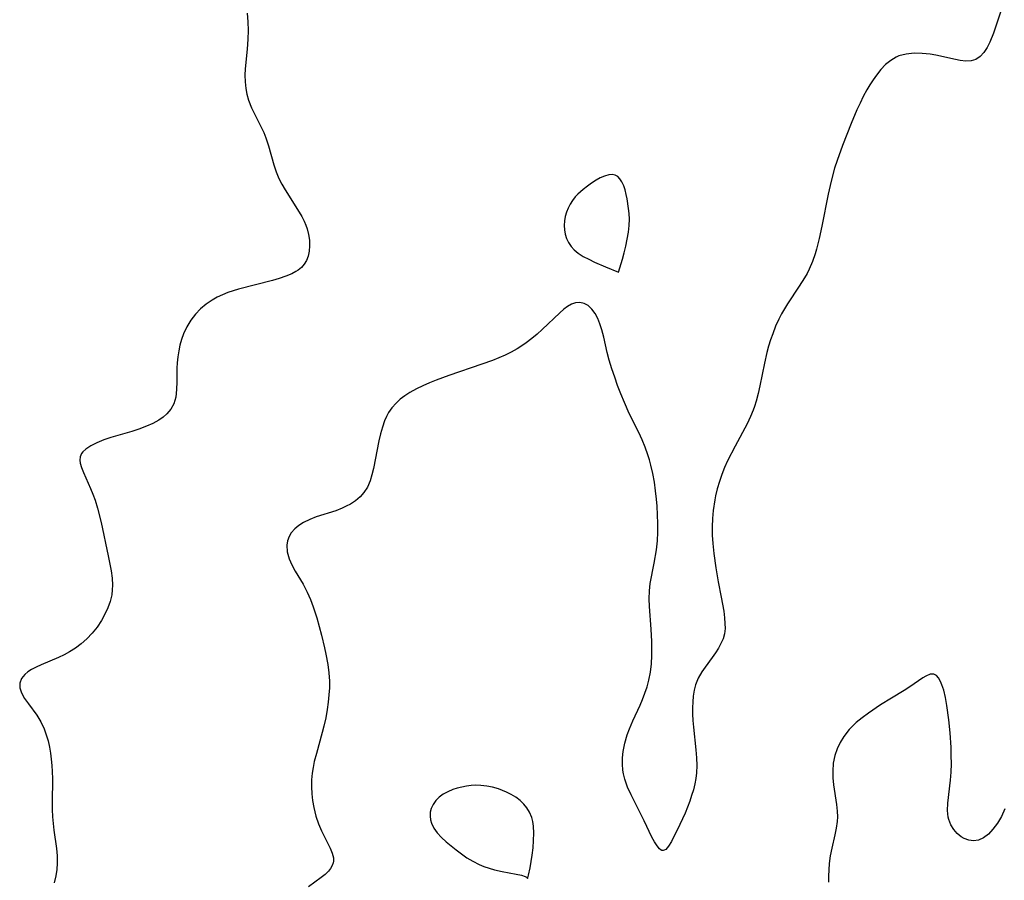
# Model space of a CAD drawing. Header units: metres. Extents: x 1073367 to 1082519, y 1569854 to 1574957.
# Tile 888 of 1056: x 1080047 to 1080263, y 1572950 to 1573139. Entities that reach past the tile are written whole.
import ezdxf

# ---------------------------------------------------------------- set-up
doc = ezdxf.new("R2010")
doc.units = ezdxf.units.M
doc.layers.add('CGG_CurvaNivelLidar_v1', color=253, linetype='Continuous', lineweight=30)

msp = doc.modelspace()

# ---------------------------------------------------------------- linework, layer by layer
at = {"layer": 'CGG_CurvaNivelLidar_v1'}
for p, q in [((1080263.2937, 1573143.0375, 73.5), (1080261.8011, 1573138.3971, 73.5)), ((1080096.8671, 1573140.3462, 73), (1080097.0109, 1573138.4527, 73)), ((1080097.0109, 1573138.4527, 73), (1080097.0593, 1573136.5512, 73)), ((1080261.8011, 1573138.3971, 73.5), (1080260.9649, 1573135.9614, 73.5)), ((1080097.0593, 1573136.5512, 73), (1080097.0247, 1573134.6511, 73)), ((1080260.9649, 1573135.9614, 73.5), (1080260.1715, 1573133.9856, 73.5)), ((1080097.0247, 1573134.6511, 73), (1080096.8835, 1573132.4612, 73)), ((1080260.1715, 1573133.9856, 73.5), (1080259.583, 1573132.8101, 73.5)), ((1080096.8835, 1573132.4612, 73), (1080096.4668, 1573128.1255, 73)), ((1080241.7907, 1573131.3678, 73.5), (1080240.1792, 1573130.9481, 73.5)), ((1080243.5054, 1573131.5366, 73.5), (1080241.7907, 1573131.3678, 73.5)), ((1080245.2806, 1573131.5078, 73.5), (1080243.5054, 1573131.5366, 73.5)), ((1080247.0785, 1573131.318, 73.5), (1080245.2806, 1573131.5078, 73.5)), ((1080248.3125, 1573131.1077, 73.5), (1080247.0785, 1573131.318, 73.5)), ((1080252.5883, 1573130.1432, 73.5), (1080248.3125, 1573131.1077, 73.5)), ((1080258.8696, 1573131.7004, 73.5), (1080258.0513, 1573130.8008, 73.5)), ((1080259.583, 1573132.8101, 73.5), (1080258.8696, 1573131.7004, 73.5)), ((1080237.2582, 1573129.0371, 73.5), (1080236.2131, 1573127.932, 73.5)), ((1080238.3834, 1573129.9805, 73.5), (1080237.2582, 1573129.0371, 73.5)), ((1080239.6114, 1573130.7116, 73.5), (1080238.3834, 1573129.9805, 73.5)), ((1080240.1792, 1573130.9481, 73.5), (1080239.6114, 1573130.7116, 73.5)), ((1080253.6198, 1573129.9553, 73.5), (1080252.5883, 1573130.1432, 73.5)), ((1080254.8799, 1573129.8279, 73.5), (1080253.6198, 1573129.9553, 73.5)), ((1080256.0493, 1573129.8798, 73.5), (1080254.8799, 1573129.8279, 73.5)), ((1080257.0996, 1573130.1751, 73.5), (1080256.0493, 1573129.8798, 73.5)), ((1080258.0513, 1573130.8008, 73.5), (1080257.0996, 1573130.1751, 73.5)), ((1080096.4668, 1573128.1255, 73), (1080096.3947, 1573126.7047, 73)), ((1080236.2131, 1573127.932, 73.5), (1080235.2303, 1573126.7046, 73.5)), ((1080096.3947, 1573126.7047, 73), (1080096.4103, 1573125.239, 73)), ((1080096.4103, 1573125.239, 73), (1080096.5505, 1573123.7963, 73)), ((1080233.7932, 1573124.601, 73.5), (1080233.1244, 1573123.4828, 73.5)), ((1080234.496, 1573125.6768, 73.5), (1080233.7932, 1573124.601, 73.5)), ((1080235.2303, 1573126.7046, 73.5), (1080234.496, 1573125.6768, 73.5)), ((1080096.5505, 1573123.7963, 73), (1080096.8082, 1573122.5093, 73)), ((1080096.8082, 1573122.5093, 73), (1080097.1825, 1573121.2502, 73)), ((1080233.1244, 1573123.4828, 73.5), (1080232.3552, 1573122.064, 73.5)), ((1080097.1825, 1573121.2502, 73), (1080097.86, 1573119.5566, 73)), ((1080231.6329, 1573120.6011, 73.5), (1080230.9513, 1573119.1096, 73.5)), ((1080232.3552, 1573122.064, 73.5), (1080231.6329, 1573120.6011, 73.5)), ((1080097.86, 1573119.5566, 73), (1080098.6569, 1573117.8968, 73)), ((1080230.9513, 1573119.1096, 73.5), (1080229.6657, 1573116.0644, 73.5)), ((1080098.6569, 1573117.8968, 73), (1080099.9674, 1573115.3071, 73)), ((1080229.6657, 1573116.0644, 73.5), (1080227.7668, 1573111.2333, 73.5)), ((1080099.9674, 1573115.3071, 73), (1080100.5089, 1573114.1428, 73)), ((1080100.5089, 1573114.1428, 73), (1080100.9988, 1573112.9564, 73)), ((1080100.9988, 1573112.9564, 73), (1080101.5954, 1573111.2072, 73)), ((1080101.5954, 1573111.2072, 73), (1080102.7607, 1573107.0141, 73)), ((1080227.7668, 1573111.2333, 73.5), (1080226.5826, 1573107.9308, 73.5)), ((1080226.5826, 1573107.9308, 73.5), (1080226.0427, 1573106.2652, 73.5)), ((1080102.7607, 1573107.0141, 73), (1080103.2529, 1573105.4911, 73)), ((1080103.2529, 1573105.4911, 73), (1080103.8518, 1573104.0056, 73)), ((1080226.0427, 1573106.2652, 73.5), (1080225.249, 1573103.4528, 73.5)), ((1080103.8518, 1573104.0056, 73), (1080104.4901, 1573102.7359, 73)), ((1080172.6191, 1573102.9869, 73.5), (1080171.67, 1573102.3105, 73.5)), ((1080173.5806, 1573103.6, 73.5), (1080172.6191, 1573102.9869, 73.5)), ((1080174.5277, 1573104.1171, 73.5), (1080173.5806, 1573103.6, 73.5)), ((1080175.4615, 1573104.5238, 73.5), (1080174.5277, 1573104.1171, 73.5)), ((1080176.3637, 1573104.7849, 73.5), (1080175.4615, 1573104.5238, 73.5)), ((1080177.1093, 1573104.8563, 73.5), (1080176.3637, 1573104.7849, 73.5)), ((1080177.7903, 1573104.7437, 73.5), (1080177.1093, 1573104.8563, 73.5)), ((1080178.3584, 1573104.4376, 73.5), (1080177.7903, 1573104.7437, 73.5)), ((1080178.841, 1573103.9615, 73.5), (1080178.3584, 1573104.4376, 73.5)), ((1080179.2601, 1573103.3059, 73.5), (1080178.841, 1573103.9615, 73.5)), ((1080179.4711, 1573102.8622, 73.5), (1080179.2601, 1573103.3059, 73.5)), ((1080225.249, 1573103.4528, 73.5), (1080224.5918, 1573100.5914, 73.5)), ((1080104.4901, 1573102.7359, 73), (1080105.2093, 1573101.4982, 73)), ((1080105.2093, 1573101.4982, 73), (1080108.3405, 1573096.6204, 73)), ((1080170.7433, 1573101.589, 73.5), (1080169.5488, 1573100.538, 73.5)), ((1080171.67, 1573102.3105, 73.5), (1080170.7433, 1573101.589, 73.5)), ((1080179.6613, 1573102.3842, 73.5), (1080179.4711, 1573102.8622, 73.5)), ((1080179.9535, 1573101.4814, 73.5), (1080179.6613, 1573102.3842, 73.5)), ((1080180.203, 1573100.5138, 73.5), (1080179.9535, 1573101.4814, 73.5)), ((1080168.4056, 1573099.1968, 73.5), (1080167.884, 1573098.3723, 73.5)), ((1080169.0066, 1573099.9662, 73.5), (1080168.4056, 1573099.1968, 73.5)), ((1080169.5488, 1573100.538, 73.5), (1080169.0066, 1573099.9662, 73.5)), ((1080180.4161, 1573099.4995, 73.5), (1080180.203, 1573100.5138, 73.5)), ((1080180.7404, 1573097.3813, 73.5), (1080180.4161, 1573099.4995, 73.5)), ((1080224.5918, 1573100.5914, 73.5), (1080223.218, 1573093.5499, 73.5)), ((1080108.3405, 1573096.6204, 73), (1080108.9135, 1573095.6219, 73)), ((1080167.077, 1573096.6061, 73.5), (1080166.8055, 1573095.6819, 73.5)), ((1080167.4398, 1573097.5055, 73.5), (1080167.077, 1573096.6061, 73.5)), ((1080167.884, 1573098.3723, 73.5), (1080167.4398, 1573097.5055, 73.5)), ((1080180.8461, 1573096.2947, 73.5), (1080180.7404, 1573097.3813, 73.5)), ((1080108.9135, 1573095.6219, 73), (1080109.4247, 1573094.61, 73)), ((1080109.4247, 1573094.61, 73), (1080109.7791, 1573093.7789, 73)), ((1080166.6326, 1573094.6947, 73.5), (1080166.5749, 1573093.7007, 73.5)), ((1080166.8055, 1573095.6819, 73.5), (1080166.6326, 1573094.6947, 73.5)), ((1080180.9046, 1573095.0641, 73.5), (1080180.8461, 1573096.2947, 73.5)), ((1080180.8581, 1573093.664, 73.5), (1080180.9046, 1573095.0641, 73.5)), ((1080109.7791, 1573093.7789, 73), (1080110.0737, 1573092.9381, 73)), ((1080110.0737, 1573092.9381, 73), (1080110.3927, 1573091.6775, 73)), ((1080166.5749, 1573093.7007, 73.5), (1080166.6338, 1573092.7261, 73.5)), ((1080166.6338, 1573092.7261, 73.5), (1080166.8105, 1573091.7722, 73.5)), ((1080180.449, 1573090.6514, 73.5), (1080180.7011, 1573092.1887, 73.5)), ((1080180.7011, 1573092.1887, 73.5), (1080180.8581, 1573093.664, 73.5)), ((1080223.218, 1573093.5499, 73.5), (1080222.6344, 1573090.7925, 73.5)), ((1080110.3927, 1573091.6775, 73), (1080110.5695, 1573090.4199, 73)), ((1080110.5695, 1573090.4199, 73), (1080110.6041, 1573089.2076, 73)), ((1080166.8105, 1573091.7722, 73.5), (1080167.1246, 1573090.8144, 73.5)), ((1080167.1246, 1573090.8144, 73.5), (1080167.5591, 1573089.906, 73.5)), ((1080180.1247, 1573089.1173, 73.5), (1080180.449, 1573090.6514, 73.5)), ((1080222.6344, 1573090.7925, 73.5), (1080222.0377, 1573088.448, 73.5)), ((1080110.5036, 1573088.0355, 73), (1080110.2658, 1573086.9253, 73)), ((1080110.6041, 1573089.2076, 73), (1080110.5036, 1573088.0355, 73)), ((1080167.5591, 1573089.906, 73.5), (1080168.1051, 1573089.061, 73.5)), ((1080168.1051, 1573089.061, 73.5), (1080168.7828, 1573088.2893, 73.5)), ((1080168.7828, 1573088.2893, 73.5), (1080169.6827, 1573087.5708, 73.5)), ((1080179.7603, 1573087.6463, 73.5), (1080180.1247, 1573089.1173, 73.5)), ((1080222.0377, 1573088.448, 73.5), (1080221.7483, 1573087.4741, 73.5)), ((1080109.9173, 1573085.9832, 73), (1080109.4191, 1573085.1348, 73)), ((1080110.2658, 1573086.9253, 73), (1080109.9173, 1573085.9832, 73)), ((1080169.6827, 1573087.5708, 73.5), (1080170.7744, 1573086.8888, 73.5)), ((1080170.7744, 1573086.8888, 73.5), (1080171.9873, 1573086.2407, 73.5)), ((1080171.9873, 1573086.2407, 73.5), (1080173.2317, 1573085.6372, 73.5)), ((1080173.2317, 1573085.6372, 73.5), (1080175.6335, 1573084.5738, 73.5)), ((1080178.5029, 1573083.3892, 73.5), (1080179.3894, 1573086.299, 73.5)), ((1080179.3894, 1573086.299, 73.5), (1080179.7603, 1573087.6463, 73.5)), ((1080221.1616, 1573085.7552, 73.5), (1080220.4635, 1573084.092, 73.5)), ((1080221.7483, 1573087.4741, 73.5), (1080221.1616, 1573085.7552, 73.5)), ((1080107.5969, 1573083.5476, 73), (1080106.685, 1573083.059, 73)), ((1080108.1083, 1573083.8814, 73), (1080107.5969, 1573083.5476, 73)), ((1080108.8252, 1573084.4663, 73), (1080108.1083, 1573083.8814, 73)), ((1080109.4191, 1573085.1348, 73), (1080108.8252, 1573084.4663, 73)), ((1080175.6335, 1573084.5738, 73.5), (1080178.5029, 1573083.3892, 73.5)), ((1080220.4635, 1573084.092, 73.5), (1080219.9784, 1573083.1273, 73.5)), ((1080102.4299, 1573081.5869, 73), (1080095.0039, 1573079.6522, 73)), ((1080103.9308, 1573082.0205, 73), (1080102.4299, 1573081.5869, 73)), ((1080105.3591, 1573082.5023, 73), (1080103.9308, 1573082.0205, 73)), ((1080106.685, 1573083.059, 73), (1080105.3591, 1573082.5023, 73)), ((1080178.5, 1573083.3798, 73.5), (1080178.5029, 1573083.3892, 73.5)), ((1080178.5252, 1573083.38, 73.5), (1080178.5, 1573083.3798, 73.5)), ((1080178.5029, 1573083.3892, 73.5), (1080178.5252, 1573083.38, 73.5)), ((1080219.4471, 1573082.1861, 73.5), (1080218.243, 1573080.2998, 73.5)), ((1080219.9784, 1573083.1273, 73.5), (1080219.4471, 1573082.1861, 73.5)), ((1080093.8085, 1573079.301, 73), (1080092.6355, 1573078.9101, 73)), ((1080095.0039, 1573079.6522, 73), (1080093.8085, 1573079.301, 73)), ((1080218.243, 1573080.2998, 73.5), (1080215.6755, 1573076.4795, 73.5)), ((1080089.1712, 1573077.2745, 73), (1080087.8471, 1573076.3687, 73)), ((1080090.2779, 1573077.8935, 73), (1080089.1712, 1573077.2745, 73)), ((1080091.4357, 1573078.4369, 73), (1080090.2779, 1573077.8935, 73)), ((1080092.6355, 1573078.9101, 73), (1080091.4357, 1573078.4369, 73)), ((1080086.6283, 1573075.3416, 73), (1080085.482, 1573074.1535, 73)), ((1080087.8471, 1573076.3687, 73), (1080086.6283, 1573075.3416, 73)), ((1080166.4836, 1573075.2543, 73.5), (1080165.6081, 1573074.5038, 73.5)), ((1080167.3383, 1573075.8752, 73.5), (1080166.4836, 1573075.2543, 73.5)), ((1080168.1957, 1573076.3521, 73.5), (1080167.3383, 1573075.8752, 73.5)), ((1080169.057, 1573076.6466, 73.5), (1080168.1957, 1573076.3521, 73.5)), ((1080170.0468, 1573076.7182, 73.5), (1080169.057, 1573076.6466, 73.5)), ((1080171.0033, 1573076.5137, 73.5), (1080170.0468, 1573076.7182, 73.5)), ((1080171.8855, 1573076.0452, 73.5), (1080171.0033, 1573076.5137, 73.5)), ((1080172.6737, 1573075.3076, 73.5), (1080171.8855, 1573076.0452, 73.5)), ((1080173.3577, 1573074.3559, 73.5), (1080172.6737, 1573075.3076, 73.5)), ((1080214.9982, 1573075.3718, 73.5), (1080214.3594, 1573074.2405, 73.5)), ((1080215.6755, 1573076.4795, 73.5), (1080214.9982, 1573075.3718, 73.5)), ((1080084.4729, 1573072.8536, 73), (1080083.5839, 1573071.3905, 73)), ((1080085.482, 1573074.1535, 73), (1080084.4729, 1573072.8536, 73)), ((1080165.6081, 1573074.5038, 73.5), (1080161.7359, 1573070.7933, 73.5)), ((1080173.9517, 1573073.2396, 73.5), (1080173.3577, 1573074.3559, 73.5)), ((1080174.4466, 1573072.0469, 73.5), (1080173.9517, 1573073.2396, 73.5)), ((1080213.7661, 1573073.0839, 73.5), (1080213.0542, 1573071.5026, 73.5)), ((1080214.3594, 1573074.2405, 73.5), (1080213.7661, 1573073.0839, 73.5)), ((1080083.5839, 1573071.3905, 73), (1080082.8631, 1573069.833, 73)), ((1080161.7359, 1573070.7933, 73.5), (1080160.6054, 1573069.7805, 73.5)), ((1080174.8674, 1573070.7644, 73.5), (1080174.4466, 1573072.0469, 73.5)), ((1080175.292, 1573069.1025, 73.5), (1080174.8674, 1573070.7644, 73.5)), ((1080213.0542, 1573071.5026, 73.5), (1080212.4242, 1573069.8823, 73.5)), ((1080082.4342, 1573068.6133, 73), (1080082.0903, 1573067.3618, 73)), ((1080082.8631, 1573069.833, 73), (1080082.4342, 1573068.6133, 73)), ((1080159.4305, 1573068.7997, 73.5), (1080158.2108, 1573067.8649, 73.5)), ((1080160.6054, 1573069.7805, 73.5), (1080159.4305, 1573068.7997, 73.5)), ((1080176.0649, 1573065.7415, 73.5), (1080175.292, 1573069.1025, 73.5)), ((1080211.9561, 1573068.5128, 73.5), (1080211.5311, 1573067.1261, 73.5)), ((1080212.4242, 1573069.8823, 73.5), (1080211.9561, 1573068.5128, 73.5)), ((1080082.0903, 1573067.3618, 73), (1080081.82, 1573066.0893, 73)), ((1080156.2542, 1573066.5625, 73.5), (1080154.9516, 1573065.8365, 73.5)), ((1080157.2476, 1573067.1919, 73.5), (1080156.2542, 1573066.5625, 73.5)), ((1080158.2108, 1573067.8649, 73.5), (1080157.2476, 1573067.1919, 73.5)), ((1080211.5311, 1573067.1261, 73.5), (1080211.144, 1573065.7261, 73.5)), ((1080081.6162, 1573064.8016, 73), (1080081.4831, 1573063.5096, 73)), ((1080081.82, 1573066.0893, 73), (1080081.6162, 1573064.8016, 73)), ((1080150.8237, 1573064.0217, 73.5), (1080148.4565, 1573063.1682, 73.5)), ((1080152.2279, 1573064.5778, 73.5), (1080150.8237, 1573064.0217, 73.5)), ((1080153.6064, 1573065.1792, 73.5), (1080152.2279, 1573064.5778, 73.5)), ((1080154.9516, 1573065.8365, 73.5), (1080153.6064, 1573065.1792, 73.5)), ((1080176.4991, 1573064.096, 73.5), (1080176.0649, 1573065.7415, 73.5)), ((1080177.0881, 1573062.1424, 73.5), (1080176.4991, 1573064.096, 73.5)), ((1080211.144, 1573065.7261, 73.5), (1080210.5888, 1573063.4309, 73.5)), ((1080081.4239, 1573062.2948, 73), (1080081.4096, 1573059.3098, 73)), ((1080081.4831, 1573063.5096, 73), (1080081.4239, 1573062.2948, 73)), ((1080148.4565, 1573063.1682, 73.5), (1080141.252, 1573060.7014, 73.5)), ((1080177.6889, 1573060.3, 73.5), (1080177.0881, 1573062.1424, 73.5)), ((1080210.5888, 1573063.4309, 73.5), (1080209.5988, 1573058.4549, 73.5)), ((1080141.252, 1573060.7014, 73.5), (1080138.4143, 1573059.645, 73.5)), ((1080178.3303, 1573058.4623, 73.5), (1080177.6889, 1573060.3, 73.5)), ((1080081.3577, 1573057.5862, 73), (1080081.1586, 1573055.9556, 73)), ((1080081.4096, 1573059.3098, 73), (1080081.3577, 1573057.5862, 73)), ((1080134.0725, 1573057.7422, 73.5), (1080132.6458, 1573056.9423, 73.5)), ((1080135.477, 1573058.4224, 73.5), (1080134.0725, 1573057.7422, 73.5)), ((1080136.9288, 1573059.0509, 73.5), (1080135.477, 1573058.4224, 73.5)), ((1080138.4143, 1573059.645, 73.5), (1080136.9288, 1573059.0509, 73.5)), ((1080179.0192, 1573056.6387, 73.5), (1080178.3303, 1573058.4623, 73.5)), ((1080209.5988, 1573058.4549, 73.5), (1080209.2263, 1573056.7229, 73.5)), ((1080081.1586, 1573055.9556, 73), (1080080.7188, 1573054.444, 73)), ((1080130.5354, 1573055.4644, 73.5), (1080129.6005, 1573054.6192, 73.5)), ((1080131.5559, 1573056.2348, 73.5), (1080130.5354, 1573055.4644, 73.5)), ((1080132.6458, 1573056.9423, 73.5), (1080131.5559, 1573056.2348, 73.5)), ((1080179.8094, 1573054.7279, 73.5), (1080179.0192, 1573056.6387, 73.5)), ((1080209.2263, 1573056.7229, 73.5), (1080208.7883, 1573055.0147, 73.5)), ((1080080.0886, 1573053.2754, 73), (1080079.2346, 1573052.24, 73)), ((1080080.7188, 1573054.444, 73), (1080080.0886, 1573053.2754, 73)), ((1080128.7113, 1573053.6138, 73.5), (1080127.98, 1573052.5422, 73.5)), ((1080129.6005, 1573054.6192, 73.5), (1080128.7113, 1573053.6138, 73.5)), ((1080180.8971, 1573052.3551, 73.5), (1080179.8094, 1573054.7279, 73.5)), ((1080208.4409, 1573053.8909, 73.5), (1080208.1557, 1573053.0897, 73.5)), ((1080208.7883, 1573055.0147, 73.5), (1080208.4409, 1573053.8909, 73.5)), ((1080078.3982, 1573051.5082, 73), (1080077.4533, 1573050.8601, 73)), ((1080079.2346, 1573052.24, 73), (1080078.3982, 1573051.5082, 73)), ((1080127.5077, 1573051.6593, 73.5), (1080127.1012, 1573050.7322, 73.5)), ((1080127.98, 1573052.5422, 73.5), (1080127.5077, 1573051.6593, 73.5)), ((1080182.9736, 1573048.1252, 73.5), (1080180.8971, 1573052.3551, 73.5)), ((1080207.5823, 1573051.6971, 73.5), (1080206.7995, 1573050.0578, 73.5)), ((1080208.1557, 1573053.0897, 73.5), (1080207.5823, 1573051.6971, 73.5)), ((1080073.0663, 1573048.9012, 73), (1080071.5391, 1573048.4073, 73)), ((1080074.7356, 1573049.5213, 73), (1080073.0663, 1573048.9012, 73)), ((1080076.1456, 1573050.1463, 73), (1080074.7356, 1573049.5213, 73)), ((1080077.4533, 1573050.8601, 73), (1080076.1456, 1573050.1463, 73)), ((1080126.6004, 1573049.313, 73.5), (1080126.1862, 1573047.8388, 73.5)), ((1080127.1012, 1573050.7322, 73.5), (1080126.6004, 1573049.313, 73.5)), ((1080206.7995, 1573050.0578, 73.5), (1080204.1583, 1573045.1339, 73.5)), ((1080066.869, 1573047.0247, 73), (1080065.3518, 1573046.5177, 73)), ((1080071.5391, 1573048.4073, 73), (1080066.869, 1573047.0247, 73)), ((1080126.1862, 1573047.8388, 73.5), (1080125.8362, 1573046.328, 73.5)), ((1080183.7101, 1573046.5276, 73.5), (1080182.9736, 1573048.1252, 73.5)), ((1080061.3945, 1573044.5033, 73), (1080060.7498, 1573043.8976, 73)), ((1080062.5156, 1573045.2482, 73), (1080061.3945, 1573044.5033, 73)), ((1080063.8537, 1573045.9179, 73), (1080062.5156, 1573045.2482, 73)), ((1080065.3518, 1573046.5177, 73), (1080063.8537, 1573045.9179, 73)), ((1080125.8362, 1573046.328, 73.5), (1080124.6546, 1573040.2671, 73.5)), ((1080184.3892, 1573044.9119, 73.5), (1080183.7101, 1573046.5276, 73.5)), ((1080184.989, 1573043.2714, 73.5), (1080184.3892, 1573044.9119, 73.5)), ((1080204.1583, 1573045.1339, 73.5), (1080202.5253, 1573041.9387, 73.5)), ((1080060.1559, 1573042.8232, 73), (1080060.0858, 1573042.0709, 73)), ((1080060.4649, 1573043.5198, 73), (1080060.1559, 1573042.8232, 73)), ((1080060.7498, 1573043.8976, 73), (1080060.4649, 1573043.5198, 73)), ((1080185.3416, 1573042.1352, 73.5), (1080184.989, 1573043.2714, 73.5)), ((1080060.0858, 1573042.0709, 73), (1080060.1708, 1573041.4247, 73)), ((1080060.1708, 1573041.4247, 73), (1080060.4499, 1573040.448, 73)), ((1080060.4499, 1573040.448, 73), (1080060.8637, 1573039.4008, 73)), ((1080124.6546, 1573040.2671, 73.5), (1080124.3097, 1573038.8516, 73.5)), ((1080185.6501, 1573040.9862, 73.5), (1080185.3416, 1573042.1352, 73.5)), ((1080186.0672, 1573039.109, 73.5), (1080185.6501, 1573040.9862, 73.5)), ((1080201.8382, 1573040.4305, 73.5), (1080201.2297, 1573038.9084, 73.5)), ((1080202.5253, 1573041.9387, 73.5), (1080201.8382, 1573040.4305, 73.5)), ((1080060.8637, 1573039.4008, 73), (1080062.4385, 1573035.8795, 73)), ((1080124.3097, 1573038.8516, 73.5), (1080123.8827, 1573037.4992, 73.5)), ((1080186.4027, 1573037.2121, 73.5), (1080186.0672, 1573039.109, 73.5)), ((1080201.2297, 1573038.9084, 73.5), (1080200.6941, 1573037.3605, 73.5)), ((1080062.4385, 1573035.8795, 73), (1080062.9557, 1573034.5923, 73)), ((1080123.3017, 1573036.1742, 73.5), (1080122.5498, 1573034.9745, 73.5)), ((1080123.8827, 1573037.4992, 73.5), (1080123.3017, 1573036.1742, 73.5)), ((1080186.6727, 1573035.3023, 73.5), (1080186.4027, 1573037.2121, 73.5)), ((1080200.6941, 1573037.3605, 73.5), (1080200.2313, 1573035.7907, 73.5)), ((1080062.9557, 1573034.5923, 73), (1080063.4348, 1573033.2572, 73)), ((1080121.6885, 1573034.0072, 73.5), (1080120.6851, 1573033.1595, 73.5)), ((1080122.5498, 1573034.9745, 73.5), (1080121.6885, 1573034.0072, 73.5)), ((1080186.8737, 1573033.5043, 73.5), (1080186.6727, 1573035.3023, 73.5)), ((1080199.8457, 1573034.2017, 73.5), (1080199.6715, 1573033.3286, 73.5)), ((1080200.2313, 1573035.7907, 73.5), (1080199.8457, 1573034.2017, 73.5)), ((1080063.4348, 1573033.2572, 73), (1080063.967, 1573031.5144, 73)), ((1080063.967, 1573031.5144, 73), (1080064.7669, 1573028.3381, 73)), ((1080118.675, 1573031.9342, 73.5), (1080117.7414, 1573031.5014, 73.5)), ((1080119.5675, 1573032.4197, 73.5), (1080118.675, 1573031.9342, 73.5)), ((1080120.6851, 1573033.1595, 73.5), (1080119.5675, 1573032.4197, 73.5)), ((1080187.0029, 1573031.9975, 73.5), (1080186.8737, 1573033.5043, 73.5)), ((1080187.1227, 1573030.0728, 73.5), (1080187.0029, 1573031.9975, 73.5)), ((1080199.6715, 1573033.3286, 73.5), (1080199.3467, 1573031.0457, 73.5)), ((1080112.0813, 1573029.5874, 73.5), (1080110.618, 1573029.0447, 73.5)), ((1080116.3538, 1573030.9645, 73.5), (1080112.0813, 1573029.5874, 73.5)), ((1080117.7414, 1573031.5014, 73.5), (1080116.3538, 1573030.9645, 73.5)), ((1080187.1863, 1573028.1536, 73.5), (1080187.1227, 1573030.0728, 73.5)), ((1080199.3467, 1573031.0457, 73.5), (1080199.2, 1573029.2338, 73.5)), ((1080064.7669, 1573028.3381, 73), (1080066.3218, 1573021.017, 73)), ((1080108.2229, 1573027.7435, 73.5), (1080107.3211, 1573026.9815, 73.5)), ((1080109.2596, 1573028.4017, 73.5), (1080108.2229, 1573027.7435, 73.5)), ((1080110.618, 1573029.0447, 73.5), (1080109.2596, 1573028.4017, 73.5)), ((1080187.1802, 1573026.2449, 73.5), (1080187.1863, 1573028.1536, 73.5)), ((1080199.2, 1573029.2338, 73.5), (1080199.1354, 1573027.4117, 73.5)), ((1080199.1354, 1573027.4117, 73.5), (1080199.1477, 1573025.5844, 73.5)), ((1080106.0846, 1573025.2615, 73.5), (1080105.7525, 1573024.3411, 73.5)), ((1080106.5828, 1573026.1187, 73.5), (1080106.0846, 1573025.2615, 73.5)), ((1080107.3211, 1573026.9815, 73.5), (1080106.5828, 1573026.1187, 73.5)), ((1080187.0845, 1573024.3524, 73.5), (1080187.1802, 1573026.2449, 73.5)), ((1080199.1477, 1573025.5844, 73.5), (1080199.2378, 1573023.7565, 73.5)), ((1080105.7525, 1573024.3411, 73.5), (1080105.5979, 1573023.3738, 73.5)), ((1080105.5979, 1573023.3738, 73.5), (1080105.7021, 1573021.8972, 73.5)), ((1080186.8631, 1573022.3658, 73.5), (1080187.0845, 1573024.3524, 73.5)), ((1080199.2378, 1573023.7565, 73.5), (1080199.4526, 1573021.5483, 73.5)), ((1080066.3218, 1573021.017, 73), (1080066.9541, 1573017.7606, 73)), ((1080105.7021, 1573021.8972, 73.5), (1080106.1326, 1573020.3859, 73.5)), ((1080186.3814, 1573019.4623, 73.5), (1080186.8631, 1573022.3658, 73.5)), ((1080199.4526, 1573021.5483, 73.5), (1080199.9073, 1573018.4089, 73.5)), ((1080106.1326, 1573020.3859, 73.5), (1080106.7278, 1573019.0316, 73.5)), ((1080106.7278, 1573019.0316, 73.5), (1080107.459, 1573017.6723, 73.5)), ((1080185.5109, 1573014.9746, 73.5), (1080186.3814, 1573019.4623, 73.5)), ((1080066.9541, 1573017.7606, 73), (1080067.1681, 1573016.1582, 73)), ((1080107.459, 1573017.6723, 73.5), (1080109.1825, 1573014.7787, 73.5)), ((1080199.9073, 1573018.4089, 73.5), (1080200.4688, 1573015.3103, 73.5)), ((1080067.1681, 1573016.1582, 73), (1080067.2546, 1573014.5747, 73)), ((1080067.2546, 1573014.5747, 73), (1080067.2154, 1573013.5355, 73)), ((1080109.1825, 1573014.7787, 73.5), (1080110.1012, 1573013.04, 73.5)), ((1080185.3043, 1573013.3238, 73.5), (1080185.5109, 1573014.9746, 73.5)), ((1080200.4688, 1573015.3103, 73.5), (1080201.1291, 1573011.9744, 73.5)), ((1080067.0805, 1573012.4891, 73), (1080066.7334, 1573011.0228, 73)), ((1080067.2154, 1573013.5355, 73), (1080067.0805, 1573012.4891, 73)), ((1080110.1012, 1573013.04, 73.5), (1080110.7892, 1573011.4735, 73.5)), ((1080185.278, 1573011.6197, 73.5), (1080185.3043, 1573013.3238, 73.5)), ((1080066.7334, 1573011.0228, 73), (1080066.2314, 1573009.5889, 73)), ((1080110.7892, 1573011.4735, 73.5), (1080111.3963, 1573009.8508, 73.5)), ((1080185.3697, 1573009.8859, 73.5), (1080185.278, 1573011.6197, 73.5)), ((1080185.7415, 1573004.9006, 73.5), (1080185.3697, 1573009.8859, 73.5)), ((1080201.1291, 1573011.9744, 73.5), (1080201.416, 1573010.3967, 73.5)), ((1080201.416, 1573010.3967, 73.5), (1080201.6469, 1573008.8765, 73.5)), ((1080065.5975, 1573008.1919, 73), (1080064.8469, 1573006.8388, 73)), ((1080066.2314, 1573009.5889, 73), (1080065.5975, 1573008.1919, 73)), ((1080111.3963, 1573009.8508, 73.5), (1080112.1695, 1573007.4298, 73.5)), ((1080201.6469, 1573008.8765, 73.5), (1080201.8255, 1573007.4055, 73.5)), ((1080064.8469, 1573006.8388, 73), (1080063.8766, 1573005.385, 73)), ((1080112.1695, 1573007.4298, 73.5), (1080113.2068, 1573003.604, 73.5)), ((1080201.8255, 1573007.4055, 73.5), (1080201.9297, 1573006.2003, 73.5)), ((1080201.9297, 1573006.2003, 73.5), (1080201.9467, 1573005.0383, 73.5)), ((1080062.7787, 1573004.0136, 73), (1080061.6326, 1573002.8131, 73)), ((1080063.8766, 1573005.385, 73), (1080062.7787, 1573004.0136, 73)), ((1080113.2068, 1573003.604, 73.5), (1080113.8765, 1573000.7973, 73.5)), ((1080185.8783, 1573002.2009, 73.5), (1080185.7415, 1573004.9006, 73.5)), ((1080201.8221, 1573003.916, 73.5), (1080201.5161, 1573002.8324, 73.5)), ((1080201.9467, 1573005.0383, 73.5), (1080201.8221, 1573003.916, 73.5)), ((1080060.3907, 1573001.7071, 73), (1080059.1431, 1573000.7588, 73)), ((1080061.6326, 1573002.8131, 73), (1080060.3907, 1573001.7071, 73)), ((1080185.872, 1572999.1641, 73.5), (1080185.8783, 1573002.2009, 73.5)), ((1080201.0561, 1573001.7758, 73.5), (1080200.4827, 1573000.7367, 73.5)), ((1080201.5161, 1573002.8324, 73.5), (1080201.0561, 1573001.7758, 73.5)), ((1080056.6385, 1572999.258, 73), (1080055.4211, 1572998.6753, 73)), ((1080057.83, 1572999.9107, 73), (1080056.6385, 1572999.258, 73)), ((1080059.1431, 1573000.7588, 73), (1080057.83, 1572999.9107, 73)), ((1080113.8765, 1573000.7973, 73.5), (1080114.1762, 1572999.3891, 73.5)), ((1080114.1762, 1572999.3891, 73.5), (1080114.5846, 1572997.1181, 73.5)), ((1080185.768, 1572997.3036, 73.5), (1080185.872, 1572999.1641, 73.5)), ((1080199.8234, 1572999.6969, 73.5), (1080199.1101, 1572998.6673, 73.5)), ((1080200.4827, 1573000.7367, 73.5), (1080199.8234, 1572999.6969, 73.5)), ((1080051.5544, 1572997.0816, 73), (1080050.4602, 1572996.5886, 73)), ((1080055.4211, 1572998.6753, 73), (1080051.5544, 1572997.0816, 73)), ((1080114.5846, 1572997.1181, 73.5), (1080114.8196, 1572995.3115, 73.5)), ((1080185.5485, 1572995.4563, 73.5), (1080185.768, 1572997.3036, 73.5)), ((1080199.1101, 1572998.6673, 73.5), (1080197.587, 1572996.6021, 73.5)), ((1080047.9603, 1572994.9547, 73), (1080047.2294, 1572994.0522, 73)), ((1080048.6488, 1572995.5301, 73), (1080047.9603, 1572994.9547, 73)), ((1080049.4542, 1572996.0565, 73), (1080048.6488, 1572995.5301, 73)), ((1080050.4602, 1572996.5886, 73), (1080049.4542, 1572996.0565, 73)), ((1080114.8196, 1572995.3115, 73.5), (1080114.9453, 1572993.5017, 73.5)), ((1080185.1948, 1572993.6929, 73.5), (1080185.5485, 1572995.4563, 73.5)), ((1080196.8479, 1572995.5321, 73.5), (1080196.0722, 1572994.1653, 73.5)), ((1080197.587, 1572996.6021, 73.5), (1080196.8479, 1572995.5321, 73.5)), ((1080247.025, 1572994.9962, 74), (1080246.0688, 1572994.5693, 74)), ((1080247.863, 1572995.0348, 74), (1080247.025, 1572994.9962, 74)), ((1080248.4105, 1572994.7361, 74), (1080247.863, 1572995.0348, 74)), ((1080248.8946, 1572994.1868, 74), (1080248.4105, 1572994.7361, 74)), ((1080047.2294, 1572994.0522, 73), (1080046.8564, 1572993.062, 73)), ((1080046.8564, 1572993.062, 73), (1080046.8965, 1572992.0005, 73)), ((1080114.9453, 1572993.5017, 73.5), (1080114.9478, 1572991.987, 73.5)), ((1080184.8016, 1572992.2753, 73.5), (1080185.1948, 1572993.6929, 73.5)), ((1080195.4774, 1572992.7085, 73.5), (1080195.1614, 1572991.4907, 73.5)), ((1080196.0722, 1572994.1653, 73.5), (1080195.4774, 1572992.7085, 73.5)), ((1080245.4643, 1572994.1988, 74), (1080242.557, 1572992.2277, 74)), ((1080246.0688, 1572994.5693, 74), (1080245.4643, 1572994.1988, 74)), ((1080249.3233, 1572993.4355, 74), (1080248.8946, 1572994.1868, 74)), ((1080249.6352, 1572992.7002, 74), (1080249.3233, 1572993.4355, 74)), ((1080250.0242, 1572991.4844, 74), (1080249.6352, 1572992.7002, 74)), ((1080046.8965, 1572992.0005, 73), (1080047.2778, 1572990.8884, 73)), ((1080047.2778, 1572990.8884, 73), (1080047.9387, 1572989.7031, 73)), ((1080114.8654, 1572990.4719, 73.5), (1080114.6994, 1572988.8631, 73.5)), ((1080114.9478, 1572991.987, 73.5), (1080114.8654, 1572990.4719, 73.5)), ((1080183.8001, 1572989.4914, 73.5), (1080184.331, 1572990.8752, 73.5)), ((1080184.331, 1572990.8752, 73.5), (1080184.8016, 1572992.2753, 73.5)), ((1080195.1614, 1572991.4907, 73.5), (1080194.9613, 1572990.2241, 73.5)), ((1080241.2983, 1572991.422, 74), (1080238.5359, 1572989.7811, 74)), ((1080242.557, 1572992.2277, 74), (1080241.2983, 1572991.422, 74)), ((1080250.4102, 1572989.8699, 74), (1080250.0242, 1572991.4844, 74)), ((1080047.9387, 1572989.7031, 73), (1080048.7807, 1572988.4939, 73)), ((1080048.7807, 1572988.4939, 73), (1080050.5955, 1572986.0351, 73)), ((1080114.6994, 1572988.8631, 73.5), (1080114.4677, 1572987.2576, 73.5)), ((1080181.6784, 1572984.765, 73.5), (1080183.2701, 1572988.2332, 73.5)), ((1080183.2701, 1572988.2332, 73.5), (1080183.8001, 1572989.4914, 73.5)), ((1080194.8476, 1572988.918, 73.5), (1080194.8002, 1572987.645, 73.5)), ((1080194.9613, 1572990.2241, 73.5), (1080194.8476, 1572988.918, 73.5)), ((1080236.1362, 1572988.2635, 74), (1080233.512, 1572986.4794, 74)), ((1080238.5359, 1572989.7811, 74), (1080236.1362, 1572988.2635, 74)), ((1080250.7336, 1572988.1136, 74), (1080250.4102, 1572989.8699, 74)), ((1080114.4677, 1572987.2576, 73.5), (1080114.1357, 1572985.4279, 73.5)), ((1080194.8002, 1572987.645, 73.5), (1080194.812, 1572986.244, 73.5)), ((1080194.812, 1572986.244, 73.5), (1080194.8787, 1572984.8235, 73.5)), ((1080233.512, 1572986.4794, 74), (1080232.1228, 1572985.4567, 74)), ((1080251.1518, 1572985.0092, 74), (1080250.7336, 1572988.1136, 74)), ((1080050.5955, 1572986.0351, 73), (1080051.4768, 1572984.573, 73)), ((1080051.4768, 1572984.573, 73), (1080052.2253, 1572982.9955, 73)), ((1080114.1357, 1572985.4279, 73.5), (1080113.7349, 1572983.6097, 73.5)), ((1080180.9371, 1572983.0208, 73.5), (1080181.6784, 1572984.765, 73.5)), ((1080194.8787, 1572984.8235, 73.5), (1080194.9885, 1572983.3895, 73.5)), ((1080230.8044, 1572984.3808, 74), (1080229.5919, 1572983.2284, 74)), ((1080232.1228, 1572985.4567, 74), (1080230.8044, 1572984.3808, 74)), ((1080251.4222, 1572982.164, 74), (1080251.1518, 1572985.0092, 74)), ((1080052.2253, 1572982.9955, 73), (1080052.6972, 1572981.6992, 73)), ((1080113.3739, 1572982.1961, 73.5), (1080112.0878, 1572977.615, 73.5)), ((1080113.7349, 1572983.6097, 73.5), (1080113.3739, 1572982.1961, 73.5)), ((1080180.4544, 1572981.6894, 73.5), (1080180.9371, 1572983.0208, 73.5)), ((1080194.9885, 1572983.3895, 73.5), (1080195.5287, 1572978.3875, 73.5)), ((1080229.2219, 1572982.8265, 74), (1080228.0553, 1572981.3207, 74)), ((1080229.5919, 1572983.2284, 74), (1080229.2219, 1572982.8265, 74)), ((1080251.6368, 1572978.8757, 74), (1080251.4222, 1572982.164, 74)), ((1080052.6972, 1572981.6992, 73), (1080053.083, 1572980.354, 73)), ((1080053.083, 1572980.354, 73), (1080053.3969, 1572978.9713, 73)), ((1080179.5499, 1572978.0405, 73.5), (1080179.9206, 1572979.8742, 73.5)), ((1080179.9206, 1572979.8742, 73.5), (1080180.4544, 1572981.6894, 73.5)), ((1080227.2474, 1572979.9871, 74), (1080226.587, 1572978.5857, 74)), ((1080228.0553, 1572981.3207, 74), (1080227.2474, 1572979.9871, 74)), ((1080053.3969, 1572978.9713, 73), (1080053.629, 1572977.6818, 73)), ((1080053.629, 1572977.6818, 73), (1080053.8131, 1572976.3373, 73)), ((1080112.0878, 1572977.615, 73.5), (1080111.6389, 1572975.8395, 73.5)), ((1080179.4037, 1572976.6568, 73.5), (1080179.5499, 1572978.0405, 73.5)), ((1080195.5287, 1572978.3875, 73.5), (1080195.6811, 1572976.6481, 73.5)), ((1080226.587, 1572978.5857, 74), (1080226.0918, 1572977.1262, 74)), ((1080251.6984, 1572977.1756, 74), (1080251.6368, 1572978.8757, 74)), ((1080053.8131, 1572976.3373, 73), (1080053.9442, 1572974.9784, 73)), ((1080111.6389, 1572975.8395, 73.5), (1080111.3677, 1572974.5388, 73.5)), ((1080179.3802, 1572975.275, 73.5), (1080179.4037, 1572976.6568, 73.5)), ((1080179.4884, 1572973.9042, 73.5), (1080179.3802, 1572975.275, 73.5)), ((1080195.6811, 1572976.6481, 73.5), (1080195.7439, 1572974.9149, 73.5)), ((1080225.754, 1572975.4365, 74), (1080225.6271, 1572973.7088, 74)), ((1080226.0918, 1572977.1262, 74), (1080225.754, 1572975.4365, 74)), ((1080251.6623, 1572973.5006, 74), (1080251.713, 1572975.3294, 74)), ((1080251.713, 1572975.3294, 74), (1080251.6984, 1572977.1756, 74)), ((1080053.9442, 1572974.9784, 73), (1080054.0236, 1572973.6096, 73)), ((1080054.0236, 1572973.6096, 73), (1080054.0555, 1572972.0287, 73)), ((1080111.1656, 1572973.2337, 73.5), (1080111.043, 1572971.8273, 73.5)), ((1080111.3677, 1572974.5388, 73.5), (1080111.1656, 1572973.2337, 73.5)), ((1080179.6106, 1572973.1514, 73.5), (1080179.4884, 1572973.9042, 73.5)), ((1080179.9101, 1572971.9283, 73.5), (1080179.6106, 1572973.1514, 73.5)), ((1080195.6773, 1572973.3085, 73.5), (1080195.5262, 1572972.0966, 73.5)), ((1080195.7439, 1572974.9149, 73.5), (1080195.6773, 1572973.3085, 73.5)), ((1080225.6271, 1572973.7088, 74), (1080225.6689, 1572972.2116, 74)), ((1080251.5396, 1572971.7104, 74), (1080251.6623, 1572973.5006, 74)), ((1080054.0555, 1572972.0287, 73), (1080053.9947, 1572966.8474, 73)), ((1080111.043, 1572971.8273, 73.5), (1080111.016, 1572970.2848, 73.5)), ((1080180.5361, 1572970.2024, 73.5), (1080179.9101, 1572971.9283, 73.5)), ((1080195.2972, 1572970.8937, 73.5), (1080194.9812, 1572969.6175, 73.5)), ((1080195.5262, 1572972.0966, 73.5), (1080195.2972, 1572970.8937, 73.5)), ((1080225.6689, 1572972.2116, 74), (1080225.8191, 1572970.7143, 74)), ((1080250.9599, 1572966.6316, 74), (1080251.5396, 1572971.7104, 74)), ((1080111.016, 1572970.2848, 73.5), (1080111.0896, 1572968.7478, 73.5)), ((1080111.0896, 1572968.7478, 73.5), (1080111.2561, 1572967.2242, 73.5)), ((1080140.99, 1572969.1845, 74), (1080139.9721, 1572968.6349, 74)), ((1080142.0928, 1572969.6368, 74), (1080140.99, 1572969.1845, 74)), ((1080143.0654, 1572969.9445, 74), (1080142.0928, 1572969.6368, 74)), ((1080144.0694, 1572970.1927, 74), (1080143.0654, 1572969.9445, 74)), ((1080145.0948, 1572970.3846, 74), (1080144.0694, 1572970.1927, 74)), ((1080146.1369, 1572970.5192, 74), (1080145.0948, 1572970.3846, 74)), ((1080147.1852, 1572970.5874, 74), (1080146.1369, 1572970.5192, 74)), ((1080148.234, 1572970.5757, 74), (1080147.1852, 1572970.5874, 74)), ((1080149.5489, 1572970.4321, 74), (1080148.234, 1572970.5757, 74)), ((1080150.8489, 1572970.1654, 74), (1080149.5489, 1572970.4321, 74)), ((1080152.1262, 1572969.798, 74), (1080150.8489, 1572970.1654, 74)), ((1080153.0172, 1572969.4813, 74), (1080152.1262, 1572969.798, 74)), ((1080153.8853, 1572969.1169, 74), (1080153.0172, 1572969.4813, 74)), ((1080154.9498, 1572968.5772, 74), (1080153.8853, 1572969.1169, 74)), ((1080181.3159, 1572968.5098, 73.5), (1080180.5361, 1572970.2024, 73.5)), ((1080194.9812, 1572969.6175, 73.5), (1080194.6057, 1572968.3537, 73.5)), ((1080225.8191, 1572970.7143, 74), (1080226.492, 1572966.373, 74)), ((1080053.9947, 1572966.8474, 73), (1080054.0132, 1572965.2396, 73)), ((1080111.2561, 1572967.2242, 73.5), (1080111.5129, 1572965.723, 73.5)), ((1080138.3374, 1572967.2341, 74), (1080137.7548, 1572966.4014, 74)), ((1080139.0687, 1572967.9773, 74), (1080138.3374, 1572967.2341, 74)), ((1080139.9721, 1572968.6349, 74), (1080139.0687, 1572967.9773, 74)), ((1080155.9546, 1572967.9569, 74), (1080154.9498, 1572968.5772, 74)), ((1080156.8847, 1572967.2558, 74), (1080155.9546, 1572967.9569, 74)), ((1080157.7189, 1572966.4671, 74), (1080156.8847, 1572967.2558, 74)), ((1080184.1998, 1572962.7752, 73.5), (1080181.3159, 1572968.5098, 73.5)), ((1080194.1826, 1572967.1051, 73.5), (1080193.6811, 1572965.7709, 73.5)), ((1080194.6057, 1572968.3537, 73.5), (1080194.1826, 1572967.1051, 73.5)), ((1080250.892, 1572965.0739, 74), (1080250.9599, 1572966.6316, 74)), ((1080054.0132, 1572965.2396, 73), (1080054.0874, 1572963.6389, 73)), ((1080111.5129, 1572965.723, 73.5), (1080111.7308, 1572964.7577, 73.5)), ((1080111.7308, 1572964.7577, 73.5), (1080111.9913, 1572963.81, 73.5)), ((1080137.1279, 1572964.6635, 74), (1080137.0792, 1572963.8059, 74)), ((1080137.3382, 1572965.501, 74), (1080137.1279, 1572964.6635, 74)), ((1080137.7548, 1572966.4014, 74), (1080137.3382, 1572965.501, 74)), ((1080158.4011, 1572965.6294, 74), (1080157.7189, 1572966.4671, 74)), ((1080158.9684, 1572964.7138, 74), (1080158.4011, 1572965.6294, 74)), ((1080159.4646, 1572963.5299, 74), (1080158.9684, 1572964.7138, 74)), ((1080193.1453, 1572964.466, 73.5), (1080192.0054, 1572961.98, 73.5)), ((1080193.6811, 1572965.7709, 73.5), (1080193.1453, 1572964.466, 73.5)), ((1080226.492, 1572966.373, 74), (1080226.6306, 1572964.9316, 74)), ((1080226.6306, 1572964.9316, 74), (1080226.6503, 1572963.6683, 74)), ((1080251.0267, 1572963.6091, 74), (1080250.892, 1572965.0739, 74)), ((1080263.4938, 1572965.4319, 74), (1080262.7141, 1572963.7633, 74)), ((1080054.0874, 1572963.6389, 73), (1080054.217, 1572962.1811, 73)), ((1080111.9913, 1572963.81, 73.5), (1080112.5695, 1572962.1538, 73.5)), ((1080137.0792, 1572963.8059, 74), (1080137.183, 1572963.0233, 74)), ((1080137.183, 1572963.0233, 74), (1080137.415, 1572962.2482, 74)), ((1080137.415, 1572962.2482, 74), (1080137.9495, 1572961.1522, 74)), ((1080159.6804, 1572962.6272, 74), (1080159.4646, 1572963.5299, 74)), ((1080159.8179, 1572961.6307, 74), (1080159.6804, 1572962.6272, 74)), ((1080185.8779, 1572959.2221, 73.5), (1080184.1998, 1572962.7752, 73.5)), ((1080226.5827, 1572962.6523, 74), (1080226.3727, 1572961.1861, 74)), ((1080226.6503, 1572963.6683, 74), (1080226.5827, 1572962.6523, 74)), ((1080251.1607, 1572963.0446, 74), (1080251.0267, 1572963.6091, 74)), ((1080251.6039, 1572961.8951, 74), (1080251.1607, 1572963.0446, 74)), ((1080261.8327, 1572962.2783, 74), (1080260.8529, 1572960.9571, 74)), ((1080262.7141, 1572963.7633, 74), (1080261.8327, 1572962.2783, 74)), ((1080054.217, 1572962.1811, 73), (1080054.3912, 1572960.732, 73)), ((1080054.3912, 1572960.732, 73), (1080054.9339, 1572956.7264, 73)), ((1080112.5695, 1572962.1538, 73.5), (1080113.247, 1572960.5724, 73.5)), ((1080113.247, 1572960.5724, 73.5), (1080115.1479, 1572956.7504, 73.5)), ((1080137.9495, 1572961.1522, 74), (1080138.6809, 1572960.1091, 74)), ((1080138.6809, 1572960.1091, 74), (1080139.5882, 1572959.1197, 74)), ((1080159.8948, 1572960.0842, 74), (1080159.8179, 1572961.6307, 74)), ((1080159.8559, 1572958.4575, 74), (1080159.8948, 1572960.0842, 74)), ((1080192.0054, 1572961.98, 73.5), (1080190.145, 1572958.2023, 73.5)), ((1080226.3727, 1572961.1861, 74), (1080226.0741, 1572959.7183, 74)), ((1080252.2243, 1572960.8607, 74), (1080251.6039, 1572961.8951, 74)), ((1080252.9905, 1572959.9664, 74), (1080252.2243, 1572960.8607, 74)), ((1080260.8529, 1572960.9571, 74), (1080259.8444, 1572959.8773, 74)), ((1080139.5882, 1572959.1197, 74), (1080140.6143, 1572958.1805, 74)), ((1080140.6143, 1572958.1805, 74), (1080142.8435, 1572956.3791, 74)), ((1080159.7304, 1572956.8155, 74), (1080159.8559, 1572958.4575, 74)), ((1080186.4387, 1572958.1597, 73.5), (1080185.8779, 1572959.2221, 73.5)), ((1080186.9921, 1572957.2737, 73.5), (1080186.4387, 1572958.1597, 73.5)), ((1080190.145, 1572958.2023, 73.5), (1080189.5376, 1572957.195, 73.5)), ((1080226.0741, 1572959.7183, 74), (1080225.4024, 1572956.7478, 74)), ((1080253.8784, 1572959.2465, 74), (1080252.9905, 1572959.9664, 74)), ((1080254.5375, 1572958.8769, 74), (1080253.8784, 1572959.2465, 74)), ((1080255.5585, 1572958.513, 74), (1080254.5375, 1572958.8769, 74)), ((1080256.6065, 1572958.3811, 74), (1080255.5585, 1572958.513, 74)), ((1080257.6428, 1572958.5183, 74), (1080256.6065, 1572958.3811, 74)), ((1080258.7746, 1572959.0383, 74), (1080257.6428, 1572958.5183, 74)), ((1080259.8444, 1572959.8773, 74), (1080258.7746, 1572959.0383, 74)), ((1080054.9339, 1572956.7264, 73), (1080055.0773, 1572955.1011, 73)), ((1080115.1479, 1572956.7504, 73.5), (1080115.5829, 1572955.6679, 73.5)), ((1080142.8435, 1572956.3791, 74), (1080144.0034, 1572955.5094, 74)), ((1080159.5455, 1572955.2221, 74), (1080159.7304, 1572956.8155, 74)), ((1080187.5436, 1572956.6239, 73.5), (1080186.9921, 1572957.2737, 73.5)), ((1080187.9017, 1572956.3636, 73.5), (1080187.5436, 1572956.6239, 73.5)), ((1080188.0852, 1572956.288, 73.5), (1080187.9017, 1572956.3636, 73.5)), ((1080188.3296, 1572956.2535, 73.5), (1080188.0852, 1572956.288, 73.5)), ((1080188.5743, 1572956.3, 73.5), (1080188.3296, 1572956.2535, 73.5)), ((1080188.9289, 1572956.506, 73.5), (1080188.5743, 1572956.3, 73.5)), ((1080189.5376, 1572957.195, 73.5), (1080188.9289, 1572956.506, 73.5)), ((1080225.4024, 1572956.7478, 74), (1080225.091, 1572955.0694, 74)), ((1080055.0773, 1572955.1011, 73), (1080055.1055, 1572953.4827, 73)), ((1080115.5829, 1572955.6679, 73.5), (1080115.8242, 1572954.6297, 73.5)), ((1080115.8312, 1572953.8822, 73.5), (1080115.7678, 1572953.5165, 73.5)), ((1080115.8242, 1572954.6297, 73.5), (1080115.8489, 1572954.2146, 73.5)), ((1080115.8489, 1572954.2146, 73.5), (1080115.8312, 1572953.8822, 73.5)), ((1080144.0034, 1572955.5094, 74), (1080145.1934, 1572954.6771, 74)), ((1080145.1934, 1572954.6771, 74), (1080146.4961, 1572953.8818, 74)), ((1080146.4961, 1572953.8818, 74), (1080147.8752, 1572953.1981, 74)), ((1080159.0971, 1572952.4334, 74), (1080159.5455, 1572955.2221, 74)), ((1080225.091, 1572955.0694, 74), (1080224.8629, 1572953.3671, 74)), ((1080055.0054, 1572952.0802, 73), (1080054.7965, 1572950.6862, 73)), ((1080055.1055, 1572953.4827, 73), (1080055.0054, 1572952.0802, 73)), ((1080114.7521, 1572951.7409, 73.5), (1080114.0209, 1572951.0116, 73.5)), ((1080115.2235, 1572952.3371, 73.5), (1080114.7521, 1572951.7409, 73.5)), ((1080115.5778, 1572952.9613, 73.5), (1080115.2235, 1572952.3371, 73.5)), ((1080115.7678, 1572953.5165, 73.5), (1080115.5778, 1572952.9613, 73.5)), ((1080147.8752, 1572953.1981, 74), (1080148.9021, 1572952.7745, 74)), ((1080148.9021, 1572952.7745, 74), (1080150.0767, 1572952.3654, 74)), ((1080150.0767, 1572952.3654, 74), (1080151.2793, 1572952.0173, 74)), ((1080151.2793, 1572952.0173, 74), (1080152.9697, 1572951.6262, 74)), ((1080152.9697, 1572951.6262, 74), (1080156.003, 1572951.0575, 74)), ((1080158.7466, 1572950.8216, 74), (1080159.0971, 1572952.4334, 74)), ((1080224.7537, 1572952.0127, 74), (1080224.7068, 1572950.6517, 74)), ((1080224.8629, 1572953.3671, 74), (1080224.7537, 1572952.0127, 74)), ((1080054.7965, 1572950.6862, 73), (1080054.4506, 1572949.1391, 73)), ((1080113.1776, 1572950.3045, 73.5), (1080110.3452, 1572948.2452, 73.5)), ((1080114.0209, 1572951.0116, 73.5), (1080113.1776, 1572950.3045, 73.5)), ((1080156.003, 1572951.0575, 74), (1080157.1782, 1572950.8084, 74)), ((1080157.1782, 1572950.8084, 74), (1080158.02, 1572950.5505, 74)), ((1080158.02, 1572950.5505, 74), (1080158.4354, 1572950.3197, 74)), ((1080158.4354, 1572950.3197, 74), (1080158.5, 1572950.1254, 74)), ((1080158.5, 1572950.1254, 74), (1080158.578, 1572950.2735, 74)), ((1080158.578, 1572950.2735, 74), (1080158.7466, 1572950.8216, 74)), ((1080224.7068, 1572950.6517, 74), (1080224.7213, 1572949.2882, 74))]:
    msp.add_line(p, q, dxfattribs=at)

doc.saveas('drawing.dxf')
